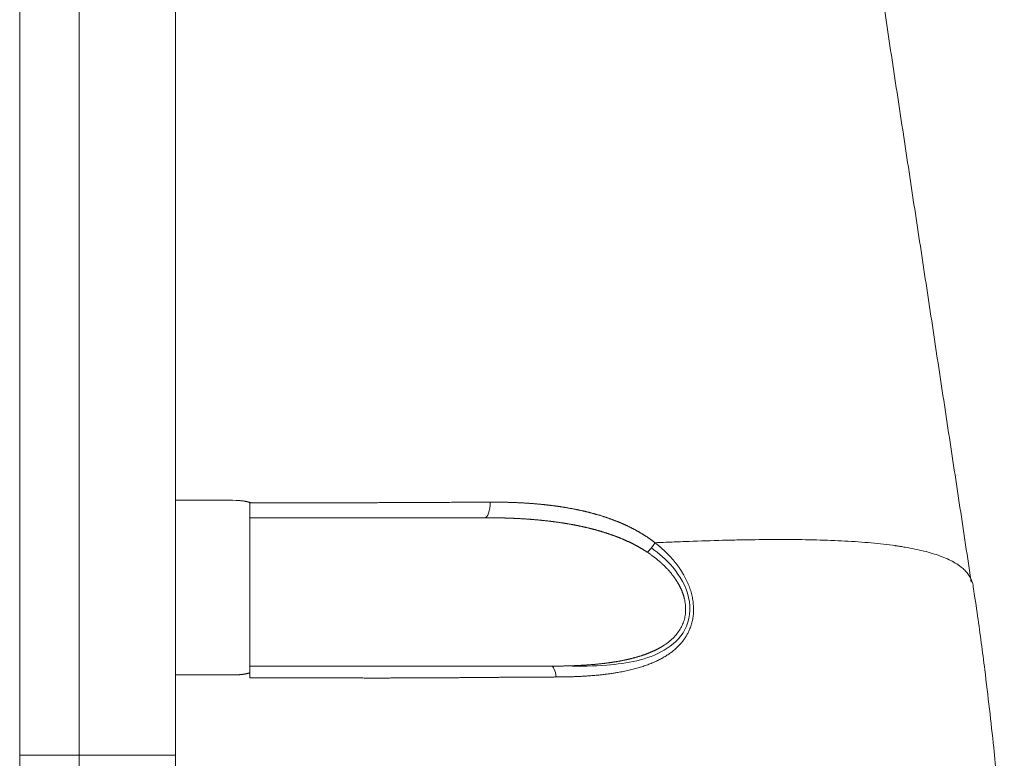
# Model space of a CAD drawing. Header units: millimetres. Extents: x 51337 to 61814, y -21781 to -12277.
# Tile 345 of 378: x 60872 to 60938, y -20550 to -20500. Entities that reach past the tile are written whole.
import ezdxf

# ---------------------------------------------------------------- set-up
doc = ezdxf.new("R2010")
doc.units = ezdxf.units.MM
doc.header["$LTSCALE"] = 0.3175
doc.layers.add('1轮廓实线层', color=7, linetype='Continuous', lineweight=18)

msp = doc.modelspace()

# ---------------------------------------------------------------- linework, layer by layer
at = {"layer": '1轮廓实线层'}
for p, q in [((60882.51597, -20475.70121), (60882.51597, -20532.51933)), ((60872.01597, -20549.70121), (60872.01597, -20477.70121)), ((60872.01597, -20568.70121), (60872.01597, -20477.70121)), ((60876.01597, -20477.70121), (60876.01597, -20549.70121)), ((60872.01597, -20549.70121), (60876.01597, -20549.70121)), ((60876.01597, -20549.70121), (60882.51597, -20549.70121)), ((60876.01597, -20549.70121), (60876.01597, -20567.26724))]:
    msp.add_line(p, q, dxfattribs=at)
for centre, major_axis, ratio, start_param, end_param in [((60903.34565, -20532.70121), (0, -1), 0.35455754, 0, 1.61987464), ((60907.8008, -20544.70121), (0, 1), 0.36735611, 4.98257538, 6.28318531)]:
    msp.add_ellipse(centre, major_axis=major_axis, ratio=ratio, start_param=start_param, end_param=end_param, dxfattribs=at)
for points, degree in [([(60936.11004, -20538.03736), (60930.01335, -20497.81591)], 1), ([(60882.51597, -20532.74158), (60882.51597, -20532.51933)], 1), ([(60882.51597, -20533.19681), (60882.51597, -20532.74158)], 1), ([(60887.51597, -20532.72592), (60887.53692, -20532.71665), (60887.55786, -20532.70738), (60887.5788, -20532.69812)], 3), ([(60903.34565, -20533.70121), (60898.23216, -20533.70121), (60892.96451, -20533.70121), (60887.51597, -20533.70121)], 3), ([(60887.51597, -20543.70121), (60897.95427, -20543.70121), (60907.8008, -20543.70121)], 2), ([(60887.51597, -20544.48133), (60887.51597, -20544.37156), (60887.51597, -20544.26174), (60887.51597, -20544.15189)], 3)]:
    msp.add_open_spline(points, degree=degree, dxfattribs=at)
for points, knots in [([(60886.59394, -20532.53119), (60885.91642, -20532.52742), (60885.23791, -20532.52448), (60884.21844, -20532.52149), (60883.87834, -20532.52073), (60883.19757, -20532.51968), (60882.8569, -20532.51939), (60882.51597, -20532.51933)], [0, 0, 0, 0, 0.5, 0.5, 0.75, 0.75, 1, 1, 1, 1]), ([(60887.57918, -20532.69703), (60887.57035, -20532.69396), (60887.55272, -20532.68784), (60887.52621, -20532.67901), (60887.49971, -20532.67046), (60887.47323, -20532.6622), (60887.44675, -20532.65423), (60887.42029, -20532.64656), (60887.39383, -20532.63919), (60887.36739, -20532.63211), (60887.34095, -20532.62532), (60887.31453, -20532.61882), (60887.28811, -20532.61262), (60887.26171, -20532.60672), (60887.23531, -20532.6011), (60887.20893, -20532.59578), (60887.18255, -20532.59076), (60887.15619, -20532.58603), (60887.12983, -20532.58159), (60887.09374, -20532.57593), (60887.04747, -20532.56934), (60886.99062, -20532.56218), (60886.9326, -20532.55583), (60886.87008, -20532.54995), (60886.7958, -20532.54424), (60886.70253, -20532.53788), (60886.63268, -20532.53358), (60886.59394, -20532.53119)], [0, 0, 0, 0, 0.02797173, 0.05583949, 0.08360598, 0.1112739, 0.13884601, 0.16632508, 0.19371391, 0.22101533, 0.24823221, 0.27536743, 0.30242391, 0.32940458, 0.3563124, 0.38315037, 0.40992149, 0.4366288, 0.46327537, 0.48986425, 0.54592823, 0.60304362, 0.6612256, 0.72048855, 0.79080643, 0.88397508, 1, 1, 1, 1]), ([(60887.51597, -20544.15193), (60887.51597, -20543.6831), (60887.51597, -20543.21297), (60887.51597, -20542.27009), (60887.51597, -20541.79733), (60887.51597, -20541.08616), (60887.51597, -20540.84876), (60887.51597, -20540.37328), (60887.51597, -20540.13519), (60887.51597, -20539.42072), (60887.51597, -20538.94387), (60887.51597, -20538.2278), (60887.51597, -20537.98897), (60887.51597, -20537.5111), (60887.51597, -20537.27204), (60887.51597, -20536.79374), (60887.51597, -20536.55447), (60887.51597, -20536.07593), (60887.51597, -20535.83665), (60887.51597, -20535.35809), (60887.51597, -20535.11881), (60887.51597, -20534.64024), (60887.51597, -20534.40096), (60887.51597, -20533.68309), (60887.51597, -20533.20451), (60887.51597, -20532.72592)], [0, 0, 0, 0, 0.125, 0.125, 0.25, 0.25, 0.3125, 0.3125, 0.375, 0.375, 0.5, 0.5, 0.5625, 0.5625, 0.625, 0.625, 0.6875, 0.6875, 0.75, 0.75, 0.8125, 0.8125, 0.875, 0.875, 1, 1, 1, 1]), ([(60887.57899, -20532.69812), (60887.61198, -20532.69808), (60887.67846, -20532.698), (60887.77889, -20532.69791), (60887.88079, -20532.69783), (60887.98415, -20532.69777), (60888.08899, -20532.69772), (60888.19529, -20532.69768), (60888.30306, -20532.69765), (60888.41231, -20532.69763), (60888.52302, -20532.69762), (60888.6352, -20532.69762), (60888.74886, -20532.69763), (60888.86399, -20532.69764), (60888.9806, -20532.69766), (60889.09868, -20532.69768), (60889.21824, -20532.6977), (60889.33927, -20532.69772), (60889.46178, -20532.69775), (60889.58576, -20532.69777), (60889.71122, -20532.6978), (60889.83816, -20532.69782), (60889.96658, -20532.69783), (60890.09648, -20532.69785), (60890.22785, -20532.69786), (60890.36071, -20532.69786), (60890.49504, -20532.69785), (60890.63085, -20532.69784), (60890.76813, -20532.69782), (60890.9069, -20532.69779), (60891.04715, -20532.69774), (60891.18887, -20532.69769), (60891.33207, -20532.69763), (60891.47674, -20532.69755), (60891.6229, -20532.69746), (60891.77052, -20532.69735), (60891.91963, -20532.69723), (60892.07021, -20532.69709), (60892.22226, -20532.69693), (60892.37578, -20532.69676), (60892.53077, -20532.69657), (60892.68724, -20532.69636), (60892.84517, -20532.69613), (60893.00457, -20532.69588), (60893.16544, -20532.69561), (60893.32777, -20532.69532), (60893.49157, -20532.69501), (60893.65682, -20532.69467), (60893.82354, -20532.69432), (60893.99171, -20532.69394), (60894.16134, -20532.69354), (60894.33241, -20532.69311), (60894.50494, -20532.69266), (60894.67892, -20532.69219), (60894.85434, -20532.69169), (60895.03121, -20532.69117), (60895.20951, -20532.69062), (60895.38925, -20532.69005), (60895.57042, -20532.68945), (60895.75302, -20532.68883), (60895.93705, -20532.68819), (60896.1225, -20532.68751), (60896.30936, -20532.68682), (60896.49765, -20532.6861), (60896.68734, -20532.68536), (60896.87844, -20532.68459), (60897.07094, -20532.6838), (60897.26483, -20532.68299), (60897.46012, -20532.68215), (60897.6568, -20532.68129), (60897.85486, -20532.68041), (60898.05429, -20532.67951), (60898.2551, -20532.67859), (60898.45727, -20532.67764), (60898.6608, -20532.67668), (60898.86568, -20532.6757), (60899.07191, -20532.67471), (60899.27948, -20532.6737), (60899.48838, -20532.67267), (60899.69861, -20532.67163), (60899.91016, -20532.67057), (60900.12302, -20532.66951), (60900.33719, -20532.66843), (60900.55265, -20532.66734), (60900.7694, -20532.66625), (60900.98743, -20532.66515), (60901.20674, -20532.66404), (60901.4273, -20532.66294), (60901.64912, -20532.66183), (60901.87219, -20532.66072), (60902.09649, -20532.65962), (60902.32202, -20532.65852), (60902.54876, -20532.65742), (60902.7767, -20532.65634), (60903.00585, -20532.65527), (60903.23617, -20532.65421), (60903.46769, -20532.65316), (60903.62225, -20532.65249), (60903.69978, -20532.65215)], [0, 0, 0, 0, 0.00598421, 0.01205804, 0.01822162, 0.02447508, 0.03081854, 0.03725213, 0.04377599, 0.05039024, 0.057095, 0.06389042, 0.07077661, 0.07775372, 0.08482187, 0.09198119, 0.09923181, 0.10657388, 0.11400751, 0.12153285, 0.12915002, 0.13685915, 0.14466038, 0.15255384, 0.16053966, 0.16861797, 0.1767889, 0.18505259, 0.19340915, 0.20185872, 0.21040144, 0.21903742, 0.22776679, 0.23658968, 0.24550621, 0.25451651, 0.2636207, 0.2728189, 0.28211124, 0.29149783, 0.30097878, 0.31055422, 0.32022426, 0.32998901, 0.33984858, 0.34980309, 0.35985263, 0.36999732, 0.38023726, 0.39057254, 0.40100328, 0.41152956, 0.42215147, 0.43286912, 0.44368258, 0.45459195, 0.4655973, 0.47669873, 0.4878963, 0.49919009, 0.51058017, 0.52206661, 0.53364947, 0.54532882, 0.55710471, 0.5689772, 0.58094633, 0.59301216, 0.60517472, 0.61743406, 0.62979021, 0.6422432, 0.65479305, 0.66743979, 0.68018344, 0.693024, 0.70596149, 0.71899592, 0.73212726, 0.74535554, 0.75868072, 0.7721028, 0.78562175, 0.79923755, 0.81295017, 0.82675956, 0.84066569, 0.85466851, 0.86876797, 0.882964, 0.89725655, 0.91164553, 0.92613088, 0.94071251, 0.95539033, 0.97016426, 0.98503418, 1, 1, 1, 1]), ([(60903.69978, -20532.65215), (60903.73207, -20532.65203), (60903.79653, -20532.65179), (60903.89301, -20532.65172), (60903.98913, -20532.65187), (60904.08488, -20532.65224), (60904.18027, -20532.65284), (60904.27529, -20532.65367), (60904.36995, -20532.65472), (60904.46424, -20532.65601), (60904.55817, -20532.65751), (60904.65174, -20532.65925), (60904.74494, -20532.66121), (60904.83778, -20532.66339), (60904.93025, -20532.6658), (60905.02236, -20532.66844), (60905.11411, -20532.6713), (60905.2055, -20532.67439), (60905.29652, -20532.6777), (60905.38718, -20532.68123), (60905.47748, -20532.68499), (60905.56741, -20532.68898), (60905.65699, -20532.69319), (60905.7462, -20532.69762), (60905.83505, -20532.70228), (60905.92354, -20532.70716), (60906.01167, -20532.71226), (60906.09944, -20532.71759), (60906.18685, -20532.72314), (60906.2739, -20532.72891), (60906.36059, -20532.7349), (60906.44692, -20532.74112), (60906.53289, -20532.74756), (60906.6185, -20532.75422), (60906.70375, -20532.7611), (60906.78865, -20532.7682), (60906.87319, -20532.77553), (60906.95737, -20532.78307), (60907.04119, -20532.79084), (60907.12466, -20532.79882), (60907.20777, -20532.80703), (60907.29052, -20532.81545), (60907.37292, -20532.8241), (60907.45496, -20532.83296), (60907.53664, -20532.84205), (60907.61798, -20532.85135), (60907.69895, -20532.86087), (60907.77958, -20532.87061), (60907.85985, -20532.88057), (60907.93976, -20532.89075), (60908.01933, -20532.90114), (60908.09854, -20532.91175), (60908.17739, -20532.92258), (60908.2559, -20532.93363), (60908.33406, -20532.94489), (60908.41186, -20532.95637), (60908.48931, -20532.96806), (60908.56642, -20532.97998), (60908.64317, -20532.9921), (60908.71958, -20533.00445), (60908.79563, -20533.017), (60908.87134, -20533.02978), (60908.9467, -20533.04276), (60909.02171, -20533.05597), (60909.09637, -20533.06938), (60909.17069, -20533.08302), (60909.24466, -20533.09686), (60909.31828, -20533.11092), (60909.39156, -20533.12519), (60909.4645, -20533.13968), (60909.53709, -20533.15437), (60909.60933, -20533.16928), (60909.68123, -20533.18441), (60909.75279, -20533.19974), (60909.82401, -20533.21529), (60909.89488, -20533.23105), (60909.96541, -20533.24702), (60910.0356, -20533.2632), (60910.10545, -20533.27959), (60910.17496, -20533.29619), (60910.24412, -20533.31301), (60910.31295, -20533.33003), (60910.38144, -20533.34726), (60910.44959, -20533.36471), (60910.51741, -20533.38236), (60910.58488, -20533.40022), (60910.65202, -20533.41829), (60910.71882, -20533.43657), (60910.78528, -20533.45506), (60910.85141, -20533.47376), (60910.9172, -20533.49267), (60910.98266, -20533.51178), (60911.04779, -20533.5311), (60911.11258, -20533.55063), (60911.17703, -20533.57036), (60911.24116, -20533.59031), (60911.30495, -20533.61045), (60911.36841, -20533.63081), (60911.43154, -20533.65137), (60911.49433, -20533.67214), (60911.5568, -20533.69312), (60911.61894, -20533.7143), (60911.68075, -20533.73568), (60911.74222, -20533.75727), (60911.80337, -20533.77907), (60911.8642, -20533.80107), (60911.92469, -20533.82327), (60911.98486, -20533.84568), (60912.0447, -20533.8683), (60912.10421, -20533.89112), (60912.1634, -20533.91414), (60912.22227, -20533.93736), (60912.28081, -20533.96079), (60912.33902, -20533.98442), (60912.39692, -20534.00826), (60912.45448, -20534.0323), (60912.51173, -20534.05654), (60912.56866, -20534.08098), (60912.62526, -20534.10563), (60912.68154, -20534.13048), (60912.7375, -20534.15553), (60912.79314, -20534.18078), (60912.84846, -20534.20623), (60912.90347, -20534.23189), (60912.95815, -20534.25774), (60913.01252, -20534.2838), (60913.06656, -20534.31006), (60913.1203, -20534.33652), (60913.17371, -20534.36318), (60913.22681, -20534.39004), (60913.27959, -20534.4171), (60913.33206, -20534.44436), (60913.38421, -20534.47182), (60913.43605, -20534.49948), (60913.48757, -20534.52734), (60913.53878, -20534.5554), (60913.58968, -20534.58366), (60913.64027, -20534.61212), (60913.69054, -20534.64077), (60913.7405, -20534.66963), (60913.79015, -20534.69869), (60913.8395, -20534.72794), (60913.88853, -20534.75739), (60913.93725, -20534.78704), (60913.98566, -20534.81689), (60914.03376, -20534.84694), (60914.08156, -20534.87719), (60914.12905, -20534.90763), (60914.17623, -20534.93827), (60914.2231, -20534.96911), (60914.26967, -20535.00015), (60914.31593, -20535.03138), (60914.36189, -20535.06281), (60914.40754, -20535.09444), (60914.45289, -20535.12627), (60914.49793, -20535.15829), (60914.54267, -20535.19052), (60914.5871, -20535.22293), (60914.63124, -20535.25555), (60914.67507, -20535.28836), (60914.71859, -20535.32137), (60914.76183, -20535.35456), (60914.79047, -20535.3769), (60914.80476, -20535.38806)], [0, 0, 0, 0, 0.00813582, 0.01624551, 0.02432907, 0.03238651, 0.04041785, 0.0484231, 0.05640228, 0.06435538, 0.07228244, 0.08018347, 0.08805847, 0.09590748, 0.1037305, 0.11152756, 0.11929866, 0.12704384, 0.13476311, 0.1424565, 0.15012401, 0.15776568, 0.16538153, 0.17297158, 0.18053585, 0.18807438, 0.19558717, 0.20307427, 0.21053569, 0.21797147, 0.22538163, 0.2327662, 0.24012521, 0.24745869, 0.25476666, 0.26204917, 0.26930624, 0.27653791, 0.28374421, 0.29092516, 0.29808082, 0.30521121, 0.31231636, 0.31939633, 0.32645113, 0.33348082, 0.34048542, 0.34746499, 0.35441955, 0.36134916, 0.36825385, 0.37513366, 0.38198865, 0.38881884, 0.39562429, 0.40240505, 0.40916115, 0.41589265, 0.42259959, 0.42928202, 0.43593999, 0.44257356, 0.44918276, 0.45576766, 0.46232831, 0.46886475, 0.47537705, 0.48186525, 0.48832942, 0.49476961, 0.50118587, 0.50757827, 0.51394687, 0.52029171, 0.52661288, 0.53291042, 0.5391844, 0.54543488, 0.55166192, 0.5578656, 0.56404598, 0.57020311, 0.57633709, 0.58244796, 0.5885358, 0.59460069, 0.60064268, 0.60666187, 0.61265831, 0.61863209, 0.62458327, 0.63051194, 0.63641817, 0.64230205, 0.64816365, 0.65400305, 0.65982033, 0.66561558, 0.67138888, 0.67714032, 0.68286997, 0.68857794, 0.6942643, 0.69992915, 0.70557258, 0.71119467, 0.71679552, 0.72237523, 0.72793389, 0.7334716, 0.73898845, 0.74448454, 0.74995998, 0.75541486, 0.76084929, 0.76626336, 0.7716572, 0.77703089, 0.78238455, 0.7877183, 0.79303223, 0.79832646, 0.8036011, 0.80885627, 0.81409208, 0.81930865, 0.8245061, 0.82968455, 0.83484412, 0.83998493, 0.84510711, 0.85021077, 0.85529606, 0.86036309, 0.865412, 0.87044292, 0.87545598, 0.88045131, 0.88542906, 0.89038936, 0.89533234, 0.90025816, 0.90516695, 0.91005885, 0.91493401, 0.91979258, 0.92463471, 0.92946054, 0.93427023, 0.93906393, 0.9438418, 0.948604, 0.95335067, 0.95808199, 0.96279812, 0.9674992, 0.97218543, 0.97685695, 0.98151394, 0.98615656, 0.990785, 0.99539942, 1, 1, 1, 1]), ([(60882.51597, -20544.27963), (60882.51597, -20544.05256), (60882.51597, -20543.82509), (60882.51597, -20543.36937), (60882.51597, -20543.14112), (60882.51597, -20542.45518), (60882.51597, -20541.99634), (60882.51597, -20541.30602), (60882.51597, -20541.07558), (60882.51597, -20540.61407), (60882.51597, -20540.38296), (60882.51597, -20539.68944), (60882.51597, -20539.22666), (60882.51597, -20538.30039), (60882.51597, -20537.83689), (60882.51597, -20536.90935), (60882.51597, -20536.44529), (60882.51597, -20535.51725), (60882.51597, -20535.05319), (60882.51597, -20534.12502), (60882.51597, -20533.66092), (60882.51597, -20533.19681)], [0, 0, 0, 0, 0.0625, 0.0625, 0.125, 0.125, 0.25, 0.25, 0.3125, 0.3125, 0.375, 0.375, 0.5, 0.5, 0.625, 0.625, 0.75, 0.75, 0.875, 0.875, 1, 1, 1, 1]), ([(60914.29028, -20536.02858), (60914.27766, -20536.02021), (60914.25236, -20536.00342), (60914.21419, -20535.97847), (60914.17576, -20535.9536), (60914.13705, -20535.92885), (60914.09807, -20535.90421), (60914.05882, -20535.87967), (60914.0193, -20535.85525), (60913.9795, -20535.83094), (60913.93943, -20535.80675), (60913.89909, -20535.78267), (60913.85848, -20535.7587), (60913.8176, -20535.73484), (60913.77644, -20535.7111), (60913.73501, -20535.68748), (60913.69331, -20535.66398), (60913.65134, -20535.64059), (60913.6091, -20535.61732), (60913.56658, -20535.59417), (60913.52379, -20535.57114), (60913.48073, -20535.54822), (60913.4374, -20535.52543), (60913.3938, -20535.50276), (60913.34992, -20535.48021), (60913.30577, -20535.45779), (60913.26135, -20535.43549), (60913.21666, -20535.41331), (60913.17169, -20535.39125), (60913.12646, -20535.36933), (60913.08095, -20535.34752), (60913.03517, -20535.32584), (60912.98911, -20535.30429), (60912.94279, -20535.28287), (60912.89619, -20535.26157), (60912.84932, -20535.24041), (60912.80218, -20535.21937), (60912.75477, -20535.19846), (60912.70708, -20535.17768), (60912.65912, -20535.15703), (60912.61089, -20535.13651), (60912.56239, -20535.11613), (60912.51362, -20535.09587), (60912.46457, -20535.07575), (60912.41525, -20535.05576), (60912.36566, -20535.03591), (60912.3158, -20535.01619), (60912.26566, -20534.9966), (60912.21526, -20534.97715), (60912.16458, -20534.95783), (60912.11363, -20534.93865), (60912.06241, -20534.91961), (60912.01091, -20534.9007), (60911.95914, -20534.88193), (60911.9071, -20534.8633), (60911.85479, -20534.84481), (60911.80221, -20534.82645), (60911.74935, -20534.80824), (60911.69623, -20534.79016), (60911.64283, -20534.77222), (60911.58916, -20534.75443), (60911.53521, -20534.73677), (60911.481, -20534.71926), (60911.42651, -20534.70188), (60911.37175, -20534.68465), (60911.31672, -20534.66756), (60911.26141, -20534.65061), (60911.20584, -20534.63381), (60911.14999, -20534.61715), (60911.09387, -20534.60063), (60911.03748, -20534.58425), (60910.98081, -20534.56802), (60910.92387, -20534.55194), (60910.86666, -20534.536), (60910.80918, -20534.5202), (60910.75143, -20534.50455), (60910.69341, -20534.48905), (60910.63511, -20534.47369), (60910.57654, -20534.45848), (60910.5177, -20534.44341), (60910.45859, -20534.42849), (60910.3992, -20534.41372), (60910.33954, -20534.3991), (60910.27961, -20534.38462), (60910.21941, -20534.3703), (60910.15894, -20534.35612), (60910.09819, -20534.34209), (60910.03717, -20534.3282), (60909.97588, -20534.31447), (60909.91432, -20534.30089), (60909.85249, -20534.28745), (60909.79038, -20534.27417), (60909.728, -20534.26103), (60909.66535, -20534.24804), (60909.60243, -20534.23521), (60909.53923, -20534.22252), (60909.47577, -20534.20999), (60909.41203, -20534.19761), (60909.34802, -20534.18538), (60909.28373, -20534.17329), (60909.21918, -20534.16136), (60909.15435, -20534.14959), (60909.08925, -20534.13796), (60909.02388, -20534.12648), (60908.95824, -20534.11516), (60908.89232, -20534.10399), (60908.82613, -20534.09297), (60908.75967, -20534.0821), (60908.69294, -20534.07139), (60908.62594, -20534.06083), (60908.55866, -20534.05042), (60908.49111, -20534.04016), (60908.42329, -20534.03006), (60908.3552, -20534.0201), (60908.28684, -20534.01031), (60908.2182, -20534.00066), (60908.14929, -20533.99117), (60908.08011, -20533.98183), (60908.01066, -20533.97265), (60907.94093, -20533.96361), (60907.87094, -20533.95473), (60907.80067, -20533.94601), (60907.73013, -20533.93744), (60907.65931, -20533.92902), (60907.58823, -20533.92075), (60907.51687, -20533.91264), (60907.44524, -20533.90468), (60907.37334, -20533.89688), (60907.30117, -20533.88923), (60907.22872, -20533.88173), (60907.156, -20533.87439), (60907.08301, -20533.8672), (60907.00975, -20533.86016), (60906.93622, -20533.85328), (60906.86241, -20533.84655), (60906.78833, -20533.83997), (60906.71398, -20533.83355), (60906.63936, -20533.82728), (60906.56447, -20533.82117), (60906.4893, -20533.8152), (60906.41386, -20533.8094), (60906.33815, -20533.80374), (60906.26217, -20533.79824), (60906.18591, -20533.79289), (60906.10939, -20533.78769), (60906.03259, -20533.78265), (60905.95551, -20533.77776), (60905.87817, -20533.77302), (60905.80056, -20533.76843), (60905.72267, -20533.764), (60905.64451, -20533.75972), (60905.56608, -20533.75559), (60905.48737, -20533.75161), (60905.4084, -20533.74779), (60905.32915, -20533.74412), (60905.24963, -20533.7406), (60905.16984, -20533.73723), (60905.08977, -20533.73401), (60905.00944, -20533.73095), (60904.92883, -20533.72803), (60904.84795, -20533.72527), (60904.7668, -20533.72266), (60904.68537, -20533.7202), (60904.60367, -20533.71789), (60904.52171, -20533.71573), (60904.43947, -20533.71372), (60904.35695, -20533.71186), (60904.27417, -20533.71015), (60904.19111, -20533.70859), (60904.10778, -20533.70718), (60904.02418, -20533.70592), (60903.94031, -20533.70481), (60903.85616, -20533.70384), (60903.77174, -20533.70303), (60903.68705, -20533.70236), (60903.60209, -20533.70185), (60903.51686, -20533.70148), (60903.43135, -20533.70125), (60903.37424, -20533.70122), (60903.34565, -20533.70121)], [0, 0, 0, 0, 0.00397864, 0.00797425, 0.01198689, 0.01601659, 0.02006343, 0.02412744, 0.02820869, 0.03230722, 0.03642308, 0.04055633, 0.04470701, 0.04887517, 0.05306086, 0.05726413, 0.06148502, 0.06572359, 0.06997987, 0.07425391, 0.07854575, 0.08285545, 0.08718304, 0.09152856, 0.09589207, 0.10027359, 0.10467318, 0.10909086, 0.1135267, 0.11798071, 0.12245295, 0.12694344, 0.13145224, 0.13597937, 0.14052488, 0.1450888, 0.14967117, 0.15427203, 0.1588914, 0.16352933, 0.16818586, 0.172861, 0.17755481, 0.18226731, 0.18699853, 0.19174851, 0.19651729, 0.20130489, 0.20611134, 0.21093668, 0.21578094, 0.22064414, 0.22552633, 0.23042752, 0.23534775, 0.24028704, 0.24524544, 0.25022295, 0.25521962, 0.26023547, 0.26527053, 0.27032482, 0.27539838, 0.28049122, 0.28560338, 0.29073489, 0.29588575, 0.30105601, 0.30624569, 0.31145481, 0.3166834, 0.32193148, 0.32719907, 0.33248621, 0.33779291, 0.34311919, 0.34846508, 0.35383061, 0.35921579, 0.36462064, 0.3700452, 0.37548947, 0.38095349, 0.38643727, 0.39194084, 0.39746421, 0.4030074, 0.40857045, 0.41415336, 0.41975616, 0.42537886, 0.43102149, 0.43668407, 0.44236661, 0.44806913, 0.45379166, 0.4595342, 0.46529679, 0.47107943, 0.47688215, 0.48270497, 0.48854789, 0.49441094, 0.50029414, 0.5061975, 0.51212104, 0.51806478, 0.52402873, 0.53001291, 0.53601733, 0.54204202, 0.54808698, 0.55415224, 0.5602378, 0.56634369, 0.57246992, 0.57861651, 0.58478346, 0.5909708, 0.59717854, 0.60340669, 0.60965527, 0.61592429, 0.62221377, 0.62852372, 0.63485415, 0.64120508, 0.64757653, 0.6539685, 0.660381, 0.66681406, 0.67326769, 0.67974189, 0.68623668, 0.69275207, 0.69928809, 0.70584472, 0.712422, 0.71901994, 0.72563853, 0.73227781, 0.73893777, 0.74561844, 0.75231981, 0.75904191, 0.76578475, 0.77254833, 0.77933267, 0.78613778, 0.79296367, 0.79981035, 0.80667783, 0.81356612, 0.82047524, 0.82740519, 0.83435599, 0.84132764, 0.84832015, 0.85533354, 0.86236782, 0.86942299, 0.87649906, 0.88359605, 0.89071397, 0.89785282, 0.90501261, 0.91219335, 0.91939506, 0.92661774, 0.93386141, 0.94112606, 0.94841171, 0.95571837, 0.96304605, 0.97039475, 0.97776449, 0.98515527, 0.9925671, 1, 1, 1, 1]), ([(60914.80487, -20535.38804), (60914.8162, -20535.39679), (60914.83883, -20535.41426), (60914.8726, -20535.44065), (60914.90614, -20535.46711), (60914.93947, -20535.49365), (60914.97257, -20535.52027), (60915.00545, -20535.54698), (60915.03811, -20535.57376), (60915.07055, -20535.60063), (60915.10277, -20535.62757), (60915.13477, -20535.6546), (60915.16654, -20535.68171), (60915.1981, -20535.70889), (60915.22943, -20535.73616), (60915.26055, -20535.7635), (60915.29144, -20535.79092), (60915.32211, -20535.81842), (60915.35257, -20535.84599), (60915.3828, -20535.87364), (60915.41281, -20535.90137), (60915.44261, -20535.92918), (60915.47218, -20535.95706), (60915.50154, -20535.98501), (60915.53067, -20536.01305), (60915.55959, -20536.04115), (60915.58829, -20536.06934), (60915.61677, -20536.0976), (60915.64503, -20536.12593), (60915.67308, -20536.15434), (60915.70091, -20536.18282), (60915.72852, -20536.21138), (60915.75591, -20536.24001), (60915.78309, -20536.26872), (60915.81005, -20536.2975), (60915.83679, -20536.32635), (60915.86332, -20536.35528), (60915.88964, -20536.38429), (60915.91574, -20536.41336), (60915.94162, -20536.44252), (60915.96729, -20536.47174), (60915.99274, -20536.50104), (60916.01798, -20536.53041), (60916.04301, -20536.55986), (60916.06782, -20536.58938), (60916.09242, -20536.61897), (60916.1168, -20536.64864), (60916.14097, -20536.67838), (60916.16493, -20536.70819), (60916.18868, -20536.73808), (60916.21221, -20536.76804), (60916.23553, -20536.79807), (60916.25864, -20536.82818), (60916.28154, -20536.85836), (60916.30423, -20536.88861), (60916.3267, -20536.91894), (60916.34897, -20536.94934), (60916.37102, -20536.97981), (60916.39286, -20537.01035), (60916.41449, -20537.04097), (60916.43592, -20537.07166), (60916.45713, -20537.10242), (60916.47812, -20537.13325), (60916.49891, -20537.16416), (60916.51949, -20537.19514), (60916.53986, -20537.22619), (60916.56002, -20537.25731), (60916.57997, -20537.28851), (60916.59971, -20537.31978), (60916.61924, -20537.35112), (60916.63856, -20537.38253), (60916.65767, -20537.41401), (60916.67657, -20537.44557), (60916.69526, -20537.47719), (60916.71374, -20537.50889), (60916.73201, -20537.54066), (60916.80916, -20537.67667), (60916.93544, -20537.91886), (60917.09004, -20538.27455), (60917.2148, -20538.63238), (60917.29358, -20538.9324), (60917.3411, -20539.17075), (60917.36896, -20539.34687), (60917.38912, -20539.52131), (60917.40158, -20539.69404), (60917.40629, -20539.86509), (60917.40323, -20540.03445), (60917.39237, -20540.20212), (60917.37368, -20540.36811), (60917.34713, -20540.53243), (60917.31268, -20540.69509), (60917.27032, -20540.8561), (60917.22, -20541.01546), (60917.15325, -20541.19624), (60917.06595, -20541.39561), (60916.95343, -20541.60971), (60916.82557, -20541.81605), (60916.68231, -20542.01469), (60916.52361, -20542.20573), (60916.34941, -20542.38929), (60916.15965, -20542.56546), (60915.95344, -20542.73514), (60915.73097, -20542.89763), (60915.49235, -20543.05206), (60915.23908, -20543.19759), (60914.97114, -20543.33434), (60914.68854, -20543.46248), (60914.39131, -20543.58216), (60914.07951, -20543.69356), (60913.75322, -20543.79686), (60913.41253, -20543.89222), (60913.05748, -20543.97977), (60912.68802, -20544.05956), (60912.39291, -20544.11474), (60912.17814, -20544.15105), (60912.04858, -20544.17192), (60911.91798, -20544.19188), (60911.78634, -20544.21094), (60911.65364, -20544.22911), (60911.51988, -20544.2464), (60911.38507, -20544.26282), (60911.2492, -20544.27838), (60911.11227, -20544.29311), (60910.97429, -20544.30703), (60910.83526, -20544.32015), (60910.69518, -20544.33249), (60910.55406, -20544.34407), (60910.41189, -20544.3549), (60910.26868, -20544.365), (60910.12443, -20544.37437), (60909.97914, -20544.38303), (60909.83281, -20544.39099), (60909.68544, -20544.39827), (60909.53704, -20544.40486), (60909.3876, -20544.41078), (60909.23713, -20544.41603), (60909.08561, -20544.42062), (60908.93306, -20544.42455), (60908.77946, -20544.42782), (60908.62482, -20544.43044), (60908.46912, -20544.43241), (60908.3124, -20544.43376), (60908.20744, -20544.43412), (60908.15483, -20544.4343)], [0, 0, 0, 0, 0.00251424, 0.00501932, 0.00751527, 0.01000213, 0.01247993, 0.01494872, 0.01740854, 0.01985942, 0.0223014, 0.02473453, 0.02715885, 0.0295744, 0.03198123, 0.03437938, 0.03676891, 0.03914985, 0.04152227, 0.04388621, 0.04624174, 0.0485889, 0.05092775, 0.05325837, 0.0555808, 0.05789511, 0.06020137, 0.06249964, 0.06479, 0.06707252, 0.06934727, 0.07161432, 0.07387374, 0.07612562, 0.07837004, 0.08060706, 0.08283678, 0.08505927, 0.08727462, 0.0894829, 0.09168421, 0.09387862, 0.09606622, 0.0982471, 0.10042133, 0.10258902, 0.10475025, 0.1069051, 0.10905366, 0.11119602, 0.11333228, 0.11546251, 0.11758682, 0.11970528, 0.121818, 0.12392506, 0.12602655, 0.12812258, 0.13021322, 0.13229857, 0.13437873, 0.13645379, 0.13852384, 0.14058898, 0.14264931, 0.14470491, 0.14675589, 0.14880234, 0.15084435, 0.15288203, 0.15491547, 0.15694477, 0.15897002, 0.16099134, 0.16300881, 0.16502253, 0.16703262, 0.1887689, 0.20979335, 0.23027232, 0.25038957, 0.26026072, 0.26999851, 0.27962815, 0.2891759, 0.29866889, 0.30813486, 0.31760194, 0.32709836, 0.3366522, 0.3462911, 0.35604203, 0.36593108, 0.3759833, 0.39062399, 0.40543921, 0.42049547, 0.43585537, 0.45157701, 0.46771367, 0.48431368, 0.50142037, 0.5192891, 0.53760812, 0.55641082, 0.57572642, 0.59557998, 0.61599237, 0.63698023, 0.65855624, 0.68073017, 0.70351118, 0.72691202, 0.75095523, 0.75894939, 0.76698113, 0.77505169, 0.78316213, 0.79131335, 0.79950602, 0.80774066, 0.81601766, 0.82433728, 0.83269977, 0.84110533, 0.84955416, 0.85804646, 0.86658239, 0.87516215, 0.88378591, 0.89245386, 0.90116618, 0.90992309, 0.9187248, 0.92757154, 0.93646356, 0.94540112, 0.9543845, 0.96341402, 0.97248998, 0.98161273, 0.99078262, 1, 1, 1, 1]), ([(60936.07633, -20537.79391), (60936.04435, -20537.72935), (60936.00904, -20537.66768), (60935.91207, -20537.51739), (60935.84657, -20537.43248), (60935.70607, -20537.27384), (60935.63107, -20537.2001), (60935.51401, -20537.09679), (60935.45434, -20537.04696), (60935.38325, -20536.99181), (60935.34739, -20536.96495), (60935.32939, -20536.95169), (60935.32038, -20536.94511), (60935.31587, -20536.94183), (60935.31361, -20536.94019), (60935.31248, -20536.93937), (60935.31192, -20536.93896), (60935.31164, -20536.93876), (60935.3115, -20536.93866), (60935.31145, -20536.93863), (60935.31141, -20536.9386), (60935.31137, -20536.93857), (60935.07738, -20536.76911), (60934.80485, -20536.61622), (60934.19299, -20536.33965), (60933.85369, -20536.21596), (60933.11898, -20535.99443), (60932.7236, -20535.8966), (60932.09609, -20535.76693), (60931.88118, -20535.72656), (60931.55109, -20535.66998), (60931.38411, -20535.64269), (60931.1861, -20535.61253), (60931.08632, -20535.59786), (60931.03624, -20535.59063), (60931.01116, -20535.58704), (60930.9986, -20535.58525), (60930.99232, -20535.58436), (60930.98918, -20535.58391), (60930.98761, -20535.58369), (60930.98693, -20535.58359), (60930.98649, -20535.58353), (60930.98629, -20535.5835), (60930.47537, -20535.51103), (60929.93558, -20535.44961), (60928.80441, -20535.34669), (60928.21302, -20535.30518), (60926.98489, -20535.23967), (60926.34813, -20535.21565), (60925.03562, -20535.18262), (60924.35985, -20535.1736), (60922.97626, -20535.16833), (60922.26847, -20535.17209), (60921.18848, -20535.18612), (60920.82542, -20535.19221), (60920.09399, -20535.20696), (60919.7256, -20535.21563), (60918.61327, -20535.24513), (60917.8622, -20535.26946), (60916.72338, -20535.31076), (60916.34171, -20535.32534), (60915.57525, -20535.35581), (60915.19053, -20535.37166), (60914.80486, -20535.38801)], [0, 0, 0, 0, 0.02338446, 0.02338446, 0.05955541, 0.05955541, 0.09572635, 0.09572635, 0.11381183, 0.12285456, 0.12737593, 0.12963662, 0.13076696, 0.13133213, 0.13161471, 0.13175601, 0.13182665, 0.13186198, 0.13187964, 0.13188847, 0.13188847, 0.1318973, 0.1318973, 0.20423919, 0.20423919, 0.27658108, 0.27658108, 0.34892297, 0.34892297, 0.38509392, 0.38509392, 0.40317939, 0.41222213, 0.4167435, 0.41900418, 0.42013452, 0.4206997, 0.42098228, 0.42112357, 0.42119422, 0.42122954, 0.42122954, 0.42126487, 0.42126487, 0.49360676, 0.49360676, 0.56594865, 0.56594865, 0.63829054, 0.63829054, 0.71063243, 0.71063243, 0.78297432, 0.78297432, 0.81914527, 0.81914527, 0.85531622, 0.85531622, 0.92765811, 0.92765811, 0.96382905, 0.96382905, 1, 1, 1, 1]), ([(60907.8008, -20543.70121), (60907.83007, -20543.70119), (60907.88849, -20543.70116), (60907.97586, -20543.7009), (60908.0628, -20543.70048), (60908.14932, -20543.69989), (60908.23542, -20543.69913), (60908.32108, -20543.6982), (60908.40632, -20543.69709), (60908.49113, -20543.69582), (60908.57552, -20543.69437), (60908.65948, -20543.69275), (60908.74301, -20543.69095), (60908.82611, -20543.68899), (60908.90879, -20543.68684), (60908.99104, -20543.68453), (60909.07287, -20543.68203), (60909.15426, -20543.67936), (60909.23524, -20543.67651), (60909.31578, -20543.67349), (60909.3959, -20543.67029), (60909.47559, -20543.66691), (60909.55485, -20543.66335), (60909.63369, -20543.65961), (60909.7121, -20543.65569), (60909.79009, -20543.65159), (60909.86764, -20543.64731), (60909.94477, -20543.64285), (60910.02148, -20543.6382), (60910.09775, -20543.63338), (60910.17361, -20543.62837), (60910.24903, -20543.62318), (60910.32403, -20543.61781), (60910.3986, -20543.61225), (60910.47274, -20543.60651), (60910.54646, -20543.60058), (60910.61975, -20543.59447), (60910.69261, -20543.58817), (60910.76504, -20543.58169), (60910.83705, -20543.57502), (60910.90864, -20543.56816), (60910.97979, -20543.56112), (60911.05052, -20543.55389), (60911.12082, -20543.54647), (60911.1907, -20543.53886), (60911.26015, -20543.53107), (60911.32917, -20543.52308), (60911.39777, -20543.51491), (60911.46594, -20543.50655), (60911.53368, -20543.498), (60911.60099, -20543.48925), (60911.66788, -20543.48032), (60911.73434, -20543.4712), (60911.80038, -20543.46189), (60911.86599, -20543.45238), (60911.93117, -20543.44269), (60911.99592, -20543.4328), (60912.06025, -20543.42272), (60912.12415, -20543.41245), (60912.18763, -20543.40199), (60912.25068, -20543.39133), (60912.3133, -20543.38049), (60912.37549, -20543.36944), (60912.43726, -20543.35821), (60912.4986, -20543.34678), (60912.55951, -20543.33516), (60912.62, -20543.32335), (60912.68006, -20543.31134), (60912.7397, -20543.29914), (60912.7989, -20543.28675), (60912.85768, -20543.27416), (60912.91604, -20543.26138), (60912.97396, -20543.2484), (60913.03146, -20543.23523), (60913.08854, -20543.22186), (60913.14518, -20543.2083), (60913.2014, -20543.19455), (60913.2572, -20543.1806), (60913.31256, -20543.16646), (60913.3675, -20543.15212), (60913.42202, -20543.13759), (60913.4761, -20543.12286), (60913.52976, -20543.10794), (60913.58299, -20543.09282), (60913.6358, -20543.07751), (60913.68818, -20543.06201), (60913.74013, -20543.04631), (60913.79166, -20543.03041), (60913.84276, -20543.01433), (60913.89343, -20542.99804), (60913.94367, -20542.98157), (60913.99349, -20542.9649), (60914.04289, -20542.94803), (60914.09185, -20542.93097), (60914.14039, -20542.91372), (60914.1885, -20542.89628), (60914.23619, -20542.87864), (60914.28344, -20542.86081), (60914.33028, -20542.84278), (60914.37668, -20542.82456), (60914.42266, -20542.80615), (60914.46821, -20542.78755), (60914.51333, -20542.76876), (60914.55803, -20542.74977), (60914.6023, -20542.73059), (60914.64615, -20542.71122), (60914.68957, -20542.69166), (60914.73256, -20542.67191), (60914.77512, -20542.65197), (60914.81726, -20542.63183), (60914.85897, -20542.61151), (60914.90025, -20542.591), (60914.94111, -20542.5703), (60914.98154, -20542.54941), (60915.02154, -20542.52833), (60915.06112, -20542.50706), (60915.10027, -20542.48561), (60915.13899, -20542.46397), (60915.17729, -20542.44214), (60915.21516, -20542.42012), (60915.36904, -20542.32888), (60915.62332, -20542.16078), (60915.95002, -20541.89252), (60916.22799, -20541.60498), (60916.4571, -20541.29912), (60916.63718, -20540.97607), (60916.76799, -20540.6372), (60916.84928, -20540.28415), (60916.88087, -20539.91887), (60916.86273, -20539.54364), (60916.81506, -20539.27436), (60916.77546, -20539.11363), (60916.7615, -20539.06064), (60916.7466, -20539.0076), (60916.73077, -20538.95449), (60916.71402, -20538.90133), (60916.69633, -20538.84812), (60916.67771, -20538.79487), (60916.65816, -20538.74159), (60916.63768, -20538.68827), (60916.61627, -20538.63493), (60916.59393, -20538.58158), (60916.57065, -20538.52821), (60916.54645, -20538.47483), (60916.52132, -20538.42146), (60916.49525, -20538.36809), (60916.46826, -20538.31474), (60916.44033, -20538.26141), (60916.41147, -20538.2081), (60916.38169, -20538.15482), (60916.35097, -20538.10158), (60916.31932, -20538.04838), (60916.28674, -20537.99524), (60916.25323, -20537.94215), (60916.21879, -20537.88912), (60916.18342, -20537.83616), (60916.14712, -20537.78328), (60916.10988, -20537.73047), (60916.07172, -20537.67776), (60916.03263, -20537.62514), (60915.9926, -20537.57262), (60915.95165, -20537.5202), (60915.90976, -20537.4679), (60915.86695, -20537.41572), (60915.8232, -20537.36366), (60915.77852, -20537.31173), (60915.73292, -20537.25994), (60915.68638, -20537.2083), (60915.63891, -20537.1568), (60915.59051, -20537.10546), (60915.54118, -20537.05429), (60915.49092, -20537.00328), (60915.43973, -20536.95245), (60915.38761, -20536.9018), (60915.33456, -20536.85134), (60915.28057, -20536.80107), (60915.22566, -20536.751), (60915.16982, -20536.70114), (60915.11304, -20536.65149), (60915.05534, -20536.60206), (60914.9967, -20536.55285), (60914.93713, -20536.50388), (60914.87664, -20536.45514), (60914.81521, -20536.40664), (60914.75285, -20536.3584), (60914.68956, -20536.31041), (60914.62534, -20536.26268), (60914.56019, -20536.21522), (60914.49412, -20536.16803), (60914.4271, -20536.12114), (60914.35918, -20536.07448), (60914.31341, -20536.04382), (60914.29043, -20536.02842)], [0, 0, 0, 0, 0.00550781, 0.01099213, 0.01645299, 0.02189041, 0.0273044, 0.03269499, 0.03806218, 0.04340601, 0.04872649, 0.05402364, 0.05929748, 0.06454803, 0.06977531, 0.07497935, 0.08016016, 0.08531777, 0.09045219, 0.09556346, 0.10065158, 0.1057166, 0.11075852, 0.11577737, 0.12077318, 0.12574596, 0.13069575, 0.13562257, 0.14052644, 0.14540739, 0.15026545, 0.15510063, 0.15991297, 0.1647025, 0.16946924, 0.17421322, 0.17893446, 0.183633, 0.18830886, 0.19296208, 0.19759268, 0.2022007, 0.20678616, 0.21134909, 0.21588953, 0.22040751, 0.22490306, 0.22937622, 0.23382701, 0.23825548, 0.24266165, 0.24704556, 0.25140725, 0.25574676, 0.26006411, 0.26435935, 0.26863251, 0.27288364, 0.27711277, 0.28131994, 0.28550519, 0.28966857, 0.29381011, 0.29792985, 0.30202785, 0.30610414, 0.31015876, 0.31419177, 0.31820321, 0.32219312, 0.32616155, 0.33010855, 0.33403416, 0.33793845, 0.34182145, 0.34568323, 0.34952382, 0.35334329, 0.35714168, 0.36091906, 0.36467547, 0.36841098, 0.37212565, 0.37581952, 0.37949266, 0.38314513, 0.386777, 0.39038832, 0.39397915, 0.39754957, 0.40109964, 0.40462942, 0.40813899, 0.41162841, 0.41509775, 0.41854709, 0.4219765, 0.42538605, 0.42877581, 0.43214588, 0.43549631, 0.4388272, 0.44213862, 0.44543066, 0.4487034, 0.45195693, 0.45519132, 0.45840668, 0.46160309, 0.46478065, 0.46793944, 0.47107956, 0.47420112, 0.47730419, 0.4803889, 0.48345534, 0.48650361, 0.48953381, 0.49254607, 0.49554048, 0.49851716, 0.52924686, 0.5580703, 0.58516862, 0.61075966, 0.63510172, 0.65849453, 0.68127533, 0.70380884, 0.72647172, 0.74963433, 0.75289169, 0.75616416, 0.75945261, 0.7627579, 0.76608088, 0.76942235, 0.77278315, 0.77616406, 0.77956588, 0.78298937, 0.78643529, 0.78990438, 0.79339737, 0.79691497, 0.80045788, 0.80402679, 0.80762234, 0.81124522, 0.81489604, 0.81857543, 0.822284, 0.82602236, 0.82979107, 0.8335907, 0.83742181, 0.84128495, 0.84518062, 0.84910936, 0.85307165, 0.85706799, 0.86109885, 0.86516469, 0.86926597, 0.87340313, 0.87757659, 0.88178678, 0.88603409, 0.89031893, 0.89464168, 0.89900272, 0.90340241, 0.9078411, 0.91231916, 0.91683691, 0.92139468, 0.92599279, 0.93063157, 0.9353113, 0.94003228, 0.94479482, 0.94959917, 0.95444563, 0.95933445, 0.9642659, 0.96924022, 0.97425767, 0.97931849, 0.9844229, 0.98957115, 0.99476344, 1, 1, 1, 1]), ([(60908.89209, -20543.68777), (60909.79239, -20543.71628), (60910.68266, -20543.70594), (60912.94083, -20543.52385), (60914.29626, -20543.2808), (60915.98571, -20542.29927), (60916.50245, -20541.84431), (60917.14268, -20540.62686), (60917.24103, -20539.83483), (60916.89705, -20538.31752), (60916.4925, -20537.61631), (60915.58201, -20536.53029), (60915.08655, -20536.10179), (60914.5627, -20535.74125)], [0, 0, 0, 0, 0.17599965, 0.17599965, 0.45590532, 0.45590532, 0.59585815, 0.59585815, 0.73581099, 0.73581099, 0.87576382, 0.87576382, 1, 1, 1, 1]), ([(60936.24733, -20538.35724), (60936.24207, -20538.31714), (60936.23558, -20538.27789), (60936.20416, -20538.11937), (60936.16928, -20538.00731), (60936.1103, -20537.86538), (60936.09381, -20537.82922), (60936.07633, -20537.79391)], [0, 0, 0, 0, 0.19121356, 0.19121356, 0.78876475, 0.78876475, 1, 1, 1, 1]), ([(60938.33492, -20560.0453), (60938.33158, -20559.34686), (60938.29321, -20557.0647), (60938.02836, -20553.48224), (60937.68217, -20549.71063), (60937.33873, -20546.58201), (60936.98337, -20543.61233), (60936.62608, -20540.8807), (60936.3424, -20539.02592), (60936.23859, -20538.37348)], [0, 0, 0, 0, 0.09783883, 0.31988977, 0.5070908, 0.62553158, 0.74557699, 0.91038748, 1, 1, 1, 1]), ([(60882.51597, -20544.27963), (60882.85529, -20544.27955), (60883.19437, -20544.27967), (60883.87209, -20544.28027), (60884.21073, -20544.28076), (60885.22602, -20544.28275), (60885.90203, -20544.28478), (60886.5771, -20544.28761)], [0, 0, 0, 0, 0.25, 0.25, 0.5, 0.5, 1, 1, 1, 1]), ([(60882.51597, -20579.96288), (60882.51597, -20579.32773), (60882.51597, -20578.68809), (60882.51597, -20577.39909), (60882.51597, -20576.10034), (60882.51597, -20574.12021), (60882.51597, -20572.10485), (60882.51597, -20570.73538), (60882.51597, -20569.35162), (60882.51597, -20568.65258), (60882.51597, -20567.23871), (60882.51597, -20566.52387), (60882.51597, -20565.43847), (60882.51597, -20565.07448), (60882.51597, -20564.52503), (60882.51597, -20564.34126), (60882.51597, -20563.97271), (60882.51597, -20563.04939), (60882.51597, -20562.11613), (60882.51597, -20560.60916), (60882.51597, -20559.84879), (60882.51597, -20558.31311), (60882.51597, -20557.53779), (60882.51597, -20555.97087), (60882.51597, -20555.17926), (60882.51597, -20553.57819), (60882.51597, -20552.76873), (60882.51597, -20551.13015), (60882.51597, -20550.30103), (60882.51597, -20548.62098), (60882.51597, -20547.77007), (60882.51597, -20546.04387), (60882.51597, -20545.1686), (60882.51597, -20544.27957)], [0, 0, 0, 0, 0.0625, 0.0625, 0.125, 0.1875, 0.25, 0.3125, 0.3125, 0.375, 0.375, 0.4375, 0.4375, 0.46875, 0.46875, 0.484375, 0.484375, 0.5, 0.5625, 0.5625, 0.625, 0.625, 0.6875, 0.6875, 0.75, 0.75, 0.8125, 0.8125, 0.875, 0.875, 0.9375, 0.9375, 1, 1, 1, 1]), ([(60886.5771, -20544.28761), (60886.5998, -20544.28691), (60886.6425, -20544.28558), (60886.7025, -20544.28347), (60886.75441, -20544.28141), (60886.79823, -20544.2794), (60886.86089, -20544.27594), (60886.94537, -20544.26892), (60887.03461, -20544.25811), (60887.10471, -20544.24763), (60887.15558, -20544.23907), (60887.20661, -20544.22954), (60887.2578, -20544.21905), (60887.30915, -20544.20759), (60887.36067, -20544.19516), (60887.41234, -20544.18175), (60887.46419, -20544.16744), (60887.49867, -20544.15715), (60887.51598, -20544.15198)], [0, 0, 0, 0, 0.07135635, 0.13424681, 0.18867299, 0.23463707, 0.27214231, 0.38600229, 0.5012682, 0.55511159, 0.60930639, 0.66387089, 0.71882304, 0.77418042, 0.82996021, 0.88617919, 0.94285379, 1, 1, 1, 1]), ([(60908.15483, -20544.4343), (60908.11647, -20544.43438), (60908.03965, -20544.43456), (60907.92416, -20544.43487), (60907.80831, -20544.43522), (60907.69207, -20544.4356), (60907.57546, -20544.43602), (60907.45846, -20544.43647), (60907.34109, -20544.43696), (60907.22333, -20544.43748), (60907.10519, -20544.43803), (60906.98667, -20544.43861), (60906.86777, -20544.43923), (60906.74848, -20544.43987), (60906.62881, -20544.44054), (60906.50875, -20544.44124), (60906.38831, -20544.44197), (60906.26748, -20544.44272), (60906.14626, -20544.4435), (60906.02466, -20544.4443), (60905.90267, -20544.44512), (60905.78029, -20544.44597), (60905.65752, -20544.44684), (60905.53436, -20544.44773), (60905.41081, -20544.44864), (60905.28687, -20544.44956), (60905.16254, -20544.45051), (60905.03782, -20544.45147), (60904.9127, -20544.45245), (60904.7872, -20544.45344), (60904.6613, -20544.45445), (60904.53502, -20544.45547), (60904.40834, -20544.4565), (60904.28126, -20544.45754), (60904.1538, -20544.45859), (60904.02594, -20544.45965), (60903.89769, -20544.46072), (60903.76904, -20544.4618), (60903.64001, -20544.46288), (60903.51058, -20544.46396), (60903.38076, -20544.46505), (60903.25055, -20544.46615), (60903.11994, -20544.46724), (60902.98895, -20544.46833), (60902.85756, -20544.46943), (60902.72578, -20544.47052), (60902.59361, -20544.47161), (60902.46105, -20544.4727), (60902.3281, -20544.47378), (60902.19477, -20544.47486), (60902.06104, -20544.47593), (60901.92693, -20544.47699), (60901.79243, -20544.47804), (60901.65754, -20544.47909), (60901.52227, -20544.48012), (60901.38661, -20544.48114), (60901.25057, -20544.48215), (60901.11415, -20544.48315), (60900.97735, -20544.48413), (60900.84016, -20544.48509), (60900.7026, -20544.48604), (60900.56466, -20544.48697), (60900.42634, -20544.48788), (60900.28765, -20544.48878), (60900.14858, -20544.48965), (60900.00914, -20544.4905), (60899.86933, -20544.49133), (60899.72914, -20544.49213), (60899.5886, -20544.49291), (60899.44768, -20544.49367), (60899.3064, -20544.4944), (60899.16475, -20544.49511), (60899.02275, -20544.49578), (60898.88039, -20544.49643), (60898.73766, -20544.49705), (60898.59459, -20544.49764), (60898.45115, -20544.49821), (60898.30737, -20544.49874), (60898.16324, -20544.49924), (60898.01876, -20544.4997), (60897.87393, -20544.50014), (60897.72877, -20544.50054), (60897.58326, -20544.50091), (60897.43741, -20544.50125), (60897.29123, -20544.50155), (60897.14471, -20544.50182), (60896.99786, -20544.50205), (60896.85068, -20544.50225), (60896.70318, -20544.50241), (60896.55535, -20544.50254), (60896.4072, -20544.50263), (60896.25873, -20544.50269), (60896.10995, -20544.50272), (60895.96085, -20544.50271), (60895.81144, -20544.50266), (60895.66172, -20544.50258), (60895.5117, -20544.50247), (60895.36137, -20544.50232), (60895.21074, -20544.50214), (60895.05981, -20544.50192), (60894.90859, -20544.50168), (60894.75707, -20544.5014), (60894.60527, -20544.5011), (60894.45318, -20544.50076), (60894.3008, -20544.5004), (60894.14814, -20544.5), (60893.9952, -20544.49958), (60893.84198, -20544.49914), (60893.68849, -20544.49867), (60893.53473, -20544.49818), (60893.3807, -20544.49767), (60893.2264, -20544.49713), (60893.07184, -20544.49658), (60892.91702, -20544.49601), (60892.76194, -20544.49543), (60892.6066, -20544.49483), (60892.45101, -20544.49422), (60892.29517, -20544.49359), (60892.13909, -20544.49296), (60891.98275, -20544.49233), (60891.82618, -20544.49169), (60891.66936, -20544.49104), (60891.51231, -20544.4904), (60891.35502, -20544.48976), (60891.1975, -20544.48912), (60891.03975, -20544.48849), (60890.88178, -20544.48786), (60890.72358, -20544.48725), (60890.56515, -20544.48665), (60890.40651, -20544.48607), (60890.24765, -20544.4855), (60890.08857, -20544.48496), (60889.92928, -20544.48444), (60889.76978, -20544.48395), (60889.61007, -20544.48348), (60889.45016, -20544.48305), (60889.29004, -20544.48265), (60889.12972, -20544.48228), (60888.96921, -20544.48196), (60888.80849, -20544.48168), (60888.64758, -20544.48145), (60888.48648, -20544.48126), (60888.32518, -20544.48112), (60888.1637, -20544.48104), (60888.00203, -20544.48102), (60887.84018, -20544.48106), (60887.67815, -20544.48115), (60887.57005, -20544.48127), (60887.51597, -20544.48133)], [0, 0, 0, 0, 0.00581903, 0.01165285, 0.01750149, 0.02336498, 0.02924338, 0.0351367, 0.041045, 0.04696831, 0.05290667, 0.0588601, 0.06482865, 0.07081235, 0.07681124, 0.08282534, 0.0888547, 0.09489933, 0.10095927, 0.10703456, 0.11312521, 0.11923125, 0.12535272, 0.13148963, 0.137642, 0.14380986, 0.14999323, 0.15619213, 0.16240657, 0.16863657, 0.17488213, 0.18114328, 0.18742003, 0.19371237, 0.20002032, 0.20634388, 0.21268305, 0.21903783, 0.22540822, 0.23179421, 0.23819581, 0.24461299, 0.25104575, 0.25749408, 0.26395795, 0.27043736, 0.27693228, 0.28344268, 0.28996854, 0.29650984, 0.30306655, 0.30963862, 0.31622603, 0.32282874, 0.3294467, 0.33607988, 0.34272822, 0.34939169, 0.35607022, 0.36276377, 0.36947228, 0.37619569, 0.38293394, 0.38968697, 0.39645472, 0.4032371, 0.41003406, 0.41684551, 0.42367139, 0.43051161, 0.4373661, 0.44423478, 0.45111755, 0.45801433, 0.46492503, 0.47184957, 0.47878784, 0.48573976, 0.49270522, 0.49968414, 0.5066764, 0.51368191, 0.52070056, 0.52773225, 0.53477687, 0.54183432, 0.54890449, 0.55598727, 0.56308255, 0.57019021, 0.57731015, 0.58444226, 0.59158641, 0.59874251, 0.60591044, 0.61309007, 0.62028132, 0.62748405, 0.63469816, 0.64192354, 0.64916007, 0.65640765, 0.66366617, 0.67093552, 0.67821558, 0.68550625, 0.69280743, 0.700119, 0.70744086, 0.7147729, 0.72211502, 0.72946712, 0.73682909, 0.74420083, 0.75158224, 0.75897321, 0.76637366, 0.77378347, 0.78120256, 0.78863082, 0.79606817, 0.8035145, 0.81096972, 0.81843375, 0.8259065, 0.83338787, 0.84087777, 0.84837613, 0.85588285, 0.86339786, 0.87092106, 0.87845239, 0.88599177, 0.89353911, 0.90109434, 0.90865739, 0.9162282, 0.92380668, 0.93139277, 0.9389864, 0.94658752, 0.95419607, 0.96181197, 0.96943518, 0.97706564, 0.98470329, 0.9923481, 1, 1, 1, 1])]:
    msp.add_open_spline(points, degree=3, knots=knots, dxfattribs=at)
msp.add_rational_spline([(60914.29036, -20536.02851), (60914.5998, -20535.75178), (60914.80481, -20535.38809)], [0.999974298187, 0.911741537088, 1], degree=2, dxfattribs=at)

doc.saveas('drawing.dxf')
